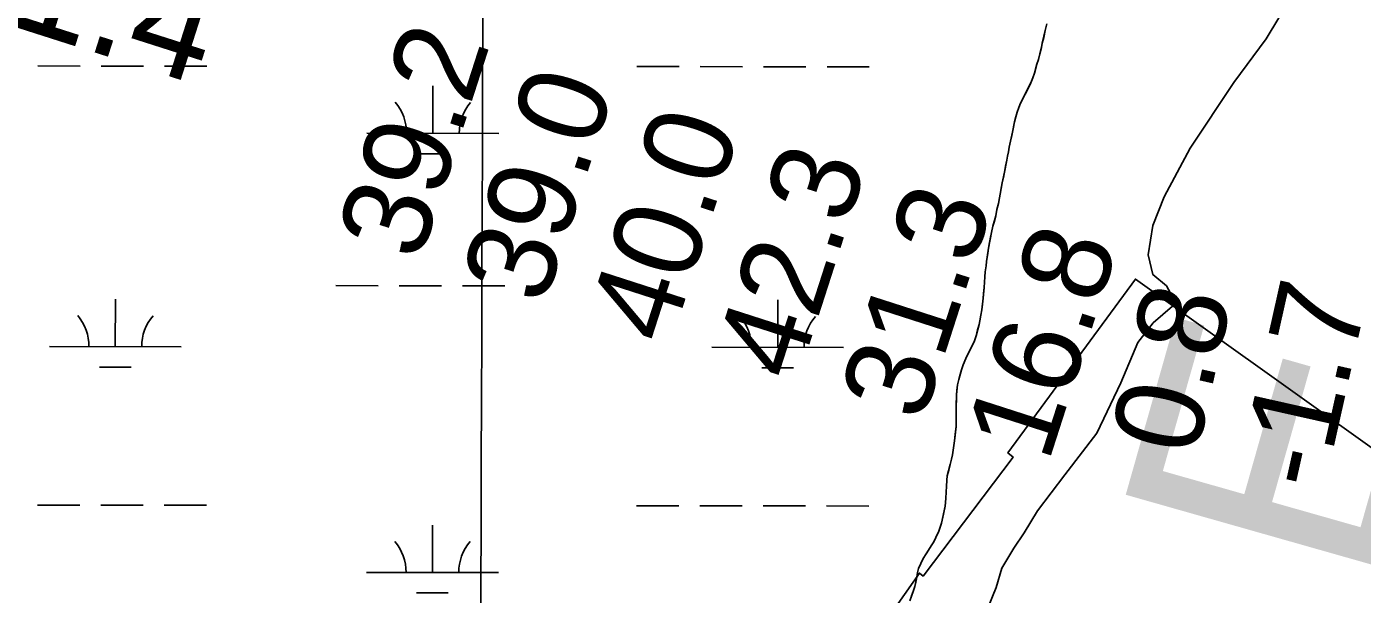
# Model space of a CAD drawing. Extents: x 3148686 to 3186545, y 916144 to 941516.
# Drawn here: x 3160446 to 3161458, y 932558 to 932988 of the extents above; entities that cross this region are included whole.
import ezdxf

# ---------------------------------------------------------------- set-up
doc = ezdxf.new("R2010")
doc.units = 0
for name, color, linetype in [('V-GRID-MAJR', 7, 'Continuous'), ('V-RIVR-EDGE', 7, 'Continuous'), ('V-RIVR-IDEN', 7, 'Continuous'), ('V-RIVR-RANG', 7, 'Continuous'), ('V-RIVR-RANG-IDEN', 7, 'Continuous'), ('V-RRAP-RVMT', 7, 'Continuous'), ('V-SITE-VEGE', 7, 'Continuous'), ('V-WETL-SWMP', 7, 'Continuous')]:
    doc.layers.add(name, color=color, linetype=linetype)

msp = doc.modelspace()

# ---------------------------------------------------------------- linework, layer by layer
at = {"layer": 'V-GRID-MAJR'}
msp.add_spline([(3160753.613, 921529.2320000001), (3160773.887, 927589.627), (3160794.169, 933652.633), (3160814.452, 939715.688), (3160814.461, 939718.2490000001)], degree=3, dxfattribs=at)
at = {"layer": 'V-RIVR-EDGE'}
msp.add_lwpolyline([(3161404.165260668, 933009.36239814), (3161385.6502119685, 932978.5585166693), (3161361.1018440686, 932945.6419908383), (3161328.001189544, 932895.7261081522), (3161308.4074601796, 932858.8967987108), (3161299.8437751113, 932837.2877501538), (3161296.2426198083, 932814.957243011), (3161299.751710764, 932800.0556248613), (3161310.0138258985, 932791.5199974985), (3161314.603351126, 932783.352990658), (3161314.585815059, 932776.261157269), (3161300.0159916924, 932763.531806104), (3161288.277640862, 932748.6678904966), (3161275.436935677, 932718.2045718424), (3161257.258065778, 932679.9533885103), (3161233.0677967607, 932648.4543525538), (3161212.433966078, 932621.2016485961), (3161202.109597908, 932604.5612674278), (3161194.279646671, 932592.8790320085), (3161185.3771523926, 932577.6535103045), (3161181.086103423, 932563.1257734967), (3161175.021219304, 932548.2478290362)], dxfattribs=at)
at = {"layer": 'V-RRAP-RVMT'}
msp.add_lwpolyline([(3161622.296000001, 932556.8749999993), (3161286.497000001, 932796.7189999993), (3161189.879000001, 932664.9589999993), (3161193.820000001, 932661.8549999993), (3161125.6780000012, 932571.6499999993), (3161122.882000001, 932573.9309999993), (3161032.619000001, 932445.3379999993), (3161038.213000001, 932441.0309999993), (3160875.615000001, 932206.0179999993), (3160869.640000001, 932209.9449999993), (3160786.752000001, 932086.2289999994), (3160778.362000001, 932090.9169999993)], dxfattribs=at)
at = {"layer": 'V-SITE-VEGE'}
for p, q in [((3161215.923, 932975.3349999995), (3161218.2660000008, 932985.0729999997)), ((3161218.2660000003, 932985.0729999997), (3161219.288, 932989.9919999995)), ((3161212.97, 932962.9399999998), (3161215.307, 932972.0869999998)), ((3161215.307, 932972.0869999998), (3161215.923, 932975.3349999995)), ((3161211.858, 932959.3969999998), (3161212.97, 932962.9399999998)), ((3161208.823, 932949.0749999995), (3161210.131, 932952.7129999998)), ((3161210.131, 932952.7129999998), (3161211.858, 932959.3969999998)), ((3161199.4080000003, 932929.8339999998), (3161207.315, 932945.3439999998)), ((3161207.315, 932945.3439999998), (3161208.823, 932949.0749999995)), ((3161198.202, 932926.6889999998), (3161199.4080000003, 932929.8339999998)), ((3161194.8680000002, 932915.8749999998), (3161195.881, 932919.6129999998)), ((3161195.881, 932919.6129999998), (3161196.989, 932923.0509999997)), ((3161196.989, 932923.0509999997), (3161198.202, 932926.6889999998)), ((3161193.328, 932907.9039999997), (3161194.8680000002, 932915.8749999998)), ((3161190.874, 932896.6899999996), (3161193.328, 932907.9039999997)), ((3161189.123, 932886.6499999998), (3161189.541, 932889.7999999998)), ((3161189.541, 932889.7999999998), (3161190.256, 932893.0459999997)), ((3161190.256, 932893.0459999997), (3161190.874, 932896.6899999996)), ((3161187.376, 932877.6959999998), (3161189.123, 932886.6499999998)), ((3161182.66, 932853.8819999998), (3161185.639, 932869.6269999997)), ((3161185.639, 932869.6269999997), (3161187.376, 932877.6959999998)), ((3161180.716, 932844.6349999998), (3161181.64, 932849.4559999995)), ((3161181.64, 932849.4559999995), (3161182.66, 932853.8819999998)), ((3161178.486, 932836.6709999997), (3161180.716, 932844.6349999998)), ((3161175.205, 932820.1389999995), (3161177.363, 932831.8499999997)), ((3161177.363, 932831.8499999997), (3161178.486, 932836.6709999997)), ((3161173.747, 932809.9999999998), (3161175.205, 932820.1389999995)), ((3161173.4250000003, 932806.7499999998), (3161173.747, 932809.9999999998)), ((3161172.049, 932794.3409999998), (3161172.475, 932798.4799999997)), ((3161172.475, 932798.4799999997), (3161172.7, 932802.2209999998)), ((3161172.7, 932802.2209999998), (3161173.4250000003, 932806.7499999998)), ((3161171.164, 932782.1309999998), (3161171.918, 932790.2059999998)), ((3161171.918, 932790.2059999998), (3161172.049, 932794.3409999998)), ((3161170.111, 932773.4649999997), (3161171.164, 932782.1309999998)), ((3161168.053, 932762.1479999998), (3161169.491, 932769.4309999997)), ((3161169.491, 932769.4309999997), (3161170.111, 932773.4649999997)), ((3161165.821, 932753.5919999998), (3161168.053, 932762.1479999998)), ((3161158, 932736.4069999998), (3161164.5100000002, 932749.9559999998)), ((3161164.5100000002, 932749.9559999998), (3161165.821, 932753.5919999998)), ((3161152.753, 932720.6799999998), (3161154.682, 932727.8589999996)), ((3161154.682, 932727.8589999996), (3161155.894, 932731.6919999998)), ((3161155.894, 932731.6919999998), (3161158, 932736.4069999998)), ((3161151.835, 932716.6459999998), (3161152.753, 932720.6799999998)), ((3161150.727, 932700.8859999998), (3161150.8910000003, 932709.0639999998)), ((3161150.8910000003, 932709.0639999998), (3161151.835, 932716.6459999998)), ((3161150.752, 932691.2279999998), (3161150.727, 932700.8859999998)), ((3161150.6040000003, 932685.0179999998), (3161150.752, 932691.2279999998)), ((3161149.535, 932674.1889999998), (3161150.6040000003, 932685.0179999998)), ((3161147.878, 932663.4609999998), (3161148.804, 932668.8719999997)), ((3161148.804, 932668.8719999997), (3161149.535, 932674.1889999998)), ((3161144.008, 932647.5259999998), (3161146.244, 932656.2789999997)), ((3161146.244, 932656.2789999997), (3161147.061, 932660.2149999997)), ((3161147.061, 932660.2149999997), (3161147.878, 932663.4609999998)), ((3161143.59, 932644.3759999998), (3161144.008, 932647.5259999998)), ((3161143.223, 932635.6059999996), (3161143.256, 932639.5489999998)), ((3161143.256, 932639.5489999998), (3161143.59, 932644.3759999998)), ((3161142.252, 932624.5779999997), (3161142.889, 932630.4839999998)), ((3161142.889, 932630.4839999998), (3161143.223, 932635.6059999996)), ((3161139.592, 932611.7859999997), (3161142.252, 932624.5779999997)), ((3161135.367, 932600.8799999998), (3161137.575, 932605.6909999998)), ((3161137.575, 932605.6909999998), (3161139.592, 932611.7859999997)), ((3161131.8710000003, 932594.5989999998), (3161133.667, 932597.6409999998)), ((3161133.667, 932597.6409999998), (3161135.367, 932600.8799999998)), ((3161125.684, 932584.8919999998), (3161127.882, 932588.6189999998)), ((3161127.882, 932588.6189999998), (3161131.8710000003, 932594.5989999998)), ((3161121.365, 932574.4799999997), (3161122.276, 932577.4289999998)), ((3161122.276, 932577.4289999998), (3161123.884, 932581.2589999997)), ((3161123.884, 932581.2589999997), (3161125.684, 932584.8919999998)), ((3161119.411, 932563.7519999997), (3161120.9450000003, 932570.8379999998)), ((3161120.9450000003, 932570.8379999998), (3161121.365, 932574.4799999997)), ((3161115.485, 932553.0409999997), (3161118.201, 932560.1149999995)), ((3161118.201, 932560.1149999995), (3161119.411, 932563.7519999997))]:
    msp.add_line(p, q, dxfattribs=at)
at = {"layer": 'V-WETL-SWMP'}
for p, q in [((3160454.9227613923, 932958.1214724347), (3160486.922743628, 932958.0877539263)), ((3160502.9227347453, 932958.070894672), (3160534.9227169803, 932958.0371761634)), ((3160550.922708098, 932958.0203169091), (3160582.9226903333, 932957.9865984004)), ((3160908.830509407, 932957.6431880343), (3160940.8304916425, 932957.6094695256)), ((3160956.83048276, 932957.592610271), (3160988.8304649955, 932957.5588917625)), ((3161004.830456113, 932957.5420325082), (3161036.8304383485, 932957.5083139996)), ((3161052.8304294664, 932957.4914547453), (3161084.8304117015, 932957.4577362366)), ((3160754.1851282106, 932907.0641103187), (3160754.2230615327, 932943.0640903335)), ((3160704.1851559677, 932907.1167954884), (3160804.1851004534, 932907.0114251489)), ((3160742.168875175, 932891.645763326), (3160766.168861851, 932891.6204744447)), ((3160680.6555378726, 932791.7095246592), (3160712.6555201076, 932791.6758061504)), ((3160728.655511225, 932791.6589468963), (3160760.6554934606, 932791.6252283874)), ((3160776.655484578, 932791.6083691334), (3160808.6554668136, 932791.5746506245)), ((3160513.542707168, 932745.4555863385), (3160513.5806404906, 932781.4555663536)), ((3161015.4504285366, 932744.9267241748), (3161015.4883618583, 932780.9267041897)), ((3160463.5427349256, 932745.5082715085), (3160563.542679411, 932745.4029011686)), ((3160965.4504562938, 932744.9794093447), (3161065.450400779, 932744.8740390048)), ((3160501.526454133, 932730.0372393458), (3160525.5264408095, 932730.0119504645)), ((3161003.434175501, 932729.5083771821), (3161027.434162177, 932729.4830883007)), ((3160454.572220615, 932625.4466571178), (3160486.5722028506, 932625.4129386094)), ((3160502.572193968, 932625.396079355), (3160534.572176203, 932625.3623608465)), ((3160550.5721673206, 932625.3455015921), (3160582.572149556, 932625.3117830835)), ((3160908.47996863, 932624.9683727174), (3160940.4799508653, 932624.9346542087)), ((3160956.479941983, 932624.917794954), (3160988.4799242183, 932624.8840764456)), ((3161004.479915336, 932624.8672171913), (3161036.4798975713, 932624.8334986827)), ((3161052.4798886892, 932624.8166394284), (3161084.4798709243, 932624.7829209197)), ((3160753.8345874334, 932574.3892950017), (3160753.8725207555, 932610.3892750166)), ((3160703.8346151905, 932574.4419801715), (3160803.8345596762, 932574.336609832)), ((3160741.818334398, 932558.970948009), (3160765.818321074, 932558.9456591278))]:
    msp.add_line(p, q, dxfattribs=at)
msp.add_lwpolyline([(3161116.894, 932556.775), (3161118.201, 932560.115), (3161119.4119999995, 932563.752), (3161120.1270000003, 932567.0970000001), (3161120.9449999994, 932570.836), (3161121.3669999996, 932574.479), (3161122.2770000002, 932577.427999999), (3161123.883, 932581.259), (3161125.685, 932584.8920000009), (3161127.882, 932588.6190000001), (3161129.677, 932591.2660000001), (3161131.8710000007, 932594.6), (3161133.6679999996, 932597.6410000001), (3161135.3680000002, 932600.88), (3161137.5739999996, 932605.692), (3161139.592, 932611.785999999), (3161141.023, 932618.4770000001), (3161142.253, 932624.577), (3161142.8900000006, 932630.485), (3161143.2250000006, 932635.6070000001), (3161143.2560000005, 932639.549), (3161143.589, 932644.375), (3161144.0080000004, 932647.525), (3161145.125, 932651.853), (3161146.2430000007, 932656.279), (3161147.0619999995, 932660.214999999), (3161147.8759999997, 932663.46), (3161148.805, 932668.873), (3161149.536, 932674.1889999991), (3161150.068, 932679.31), (3161150.6050000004, 932685.021000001), (3161150.7519999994, 932691.229), (3161150.784, 932695.3679999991), (3161150.728, 932700.887), (3161150.859, 932705.1240000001), (3161150.8899999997, 932709.065000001), (3161151.308, 932712.216), (3161151.835, 932716.645999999), (3161152.7530000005, 932720.680000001), (3161153.767, 932724.317999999), (3161154.681, 932727.859000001), (3161155.894, 932731.693000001), (3161157.9999999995, 932736.4070000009), (3161159.401, 932739.2540000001), (3161161.004, 932742.5920000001), (3161162.307, 932745.439999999), (3161164.5100000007, 932749.956), (3161165.8200000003, 932753.592000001), (3161166.9390000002, 932758.117), (3161168.054, 932762.149), (3161168.8750000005, 932766.38), (3161169.49, 932769.43), (3161170.112, 932773.466), (3161170.637, 932777.601), (3161171.165, 932782.13), (3161171.4890000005, 932785.774), (3161171.917, 932790.204999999), (3161172.048, 932794.3430000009), (3161172.474, 932798.479), (3161172.7, 932802.2220000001), (3161173.4250000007, 932806.75), (3161173.7460000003, 932810.0000000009), (3161174.164, 932813.051000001), (3161174.582, 932816.202), (3161175.204, 932820.138999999), (3161176.024, 932824.2720000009), (3161176.7460000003, 932828.306), (3161177.364, 932831.849), (3161178.486, 932836.670000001), (3161179.3960000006, 932839.7179999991), (3161180.715, 932844.635), (3161181.64, 932849.457000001), (3161182.659, 932853.883), (3161183.481, 932858.212999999), (3161184.203, 932862.3470000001), (3161184.918, 932865.5930000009), (3161185.639, 932869.628000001), (3161186.4579999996, 932873.564), (3161187.3770000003, 932877.696), (3161188.1999999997, 932882.223), (3161189.1220000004, 932886.65), (3161189.5399999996, 932889.801), (3161190.2550000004, 932893.047), (3161190.875, 932896.689), (3161191.6900000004, 932900.23), (3161192.5090000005, 932904.067), (3161193.327, 932907.904), (3161194.046, 932911.742), (3161194.867, 932915.875), (3161195.881, 932919.611999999), (3161196.992, 932923.052), (3161198.2020000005, 932926.689000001), (3161199.4090000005, 932929.8339999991), (3161201.1109999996, 932933.170999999), (3161203.0110000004, 932936.803000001), (3161205.213, 932941.122), (3161207.3149999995, 932945.343), (3161208.822, 932949.076), (3161210.1309999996, 932952.711999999), (3161210.9429999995, 932955.760999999), (3161211.858, 932959.4), (3161212.97, 932962.9400000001), (3161214.0870000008, 932967.2670000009), (3161215.307, 932972.087), (3161215.924, 932975.334), (3161217.042, 932979.76), (3161218.2660000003, 932985.072), (3161219.289, 932989.991999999)], dxfattribs=at)
for centre, radius, start, end in [((3160698.9427230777, 932907.5971229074), 35.24628790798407, 359.1678071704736, 40.711465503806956), ((3160809.4285339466, 932907.4807035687), 35.246287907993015, 139.16780416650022, 180.71146249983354), ((3160458.3003020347, 932745.9885989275), 35.24628790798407, 359.1678071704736, 40.711465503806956), ((3160568.7861129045, 932745.8721795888), 35.246287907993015, 139.16780416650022, 180.71146249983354), ((3160960.2080234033, 932745.4597367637), 35.24628790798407, 359.1678071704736, 40.711465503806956), ((3161070.6938342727, 932745.343317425), 35.246287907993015, 139.16780416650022, 180.71146249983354), ((3160698.5921823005, 932574.9223075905), 35.24628790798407, 359.1678071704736, 40.711465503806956), ((3160809.0779931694, 932574.8058882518), 35.246287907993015, 139.16780416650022, 180.71146249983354)]:
    msp.add_arc(centre, radius, start, end, dxfattribs=at)

# ---------------------------------------------------------------- texts
at = {"layer": 'V-RIVR-IDEN'}
msp.add_text('V      E      R', height=199.99959800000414, rotation=74.15055593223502, dxfattribs=at).set_placement((3161295.1220510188, 931957.0902565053))
at = {"layer": 'V-RIVR-RANG'}
for s, height, rotation, p in [('39.2', 67.00000000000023, 72.13832571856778, (3160744.189385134, 932808.7934954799)), ('39.0', 67.00000000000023, 72.13832571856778, (3160838.555414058, 932775.5947772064)), ('40.0', 67.00000000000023, 72.13832571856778, (3160933.8104140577, 932745.1577772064)), ('42.3', 67.00000000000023, 72.13832571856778, (3161029.9553851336, 932717.4834954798)), ('31.3', 67.00000000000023, 72.13832571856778, (3161125.2113851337, 932687.0464954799)), ('16.8', 67.00000000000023, 72.13832571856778, (3161220.466385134, 932656.6094954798)), ('0.8', 67, 77.36027777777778, (3161332.6175978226, 932661.0527499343)), ('-1.7', 67, 77.36027777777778, (3161429.0515995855, 932634.6663193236))]:
    msp.add_text(s, height=height, rotation=rotation, dxfattribs=at).set_placement(p)
at = {"layer": 'V-RIVR-RANG-IDEN'}
msp.add_text('R-11.4', height=82.99999800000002, rotation=342.27981521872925, dxfattribs=at).set_placement((3160259.091, 933044.654))

doc.saveas('drawing.dxf')
